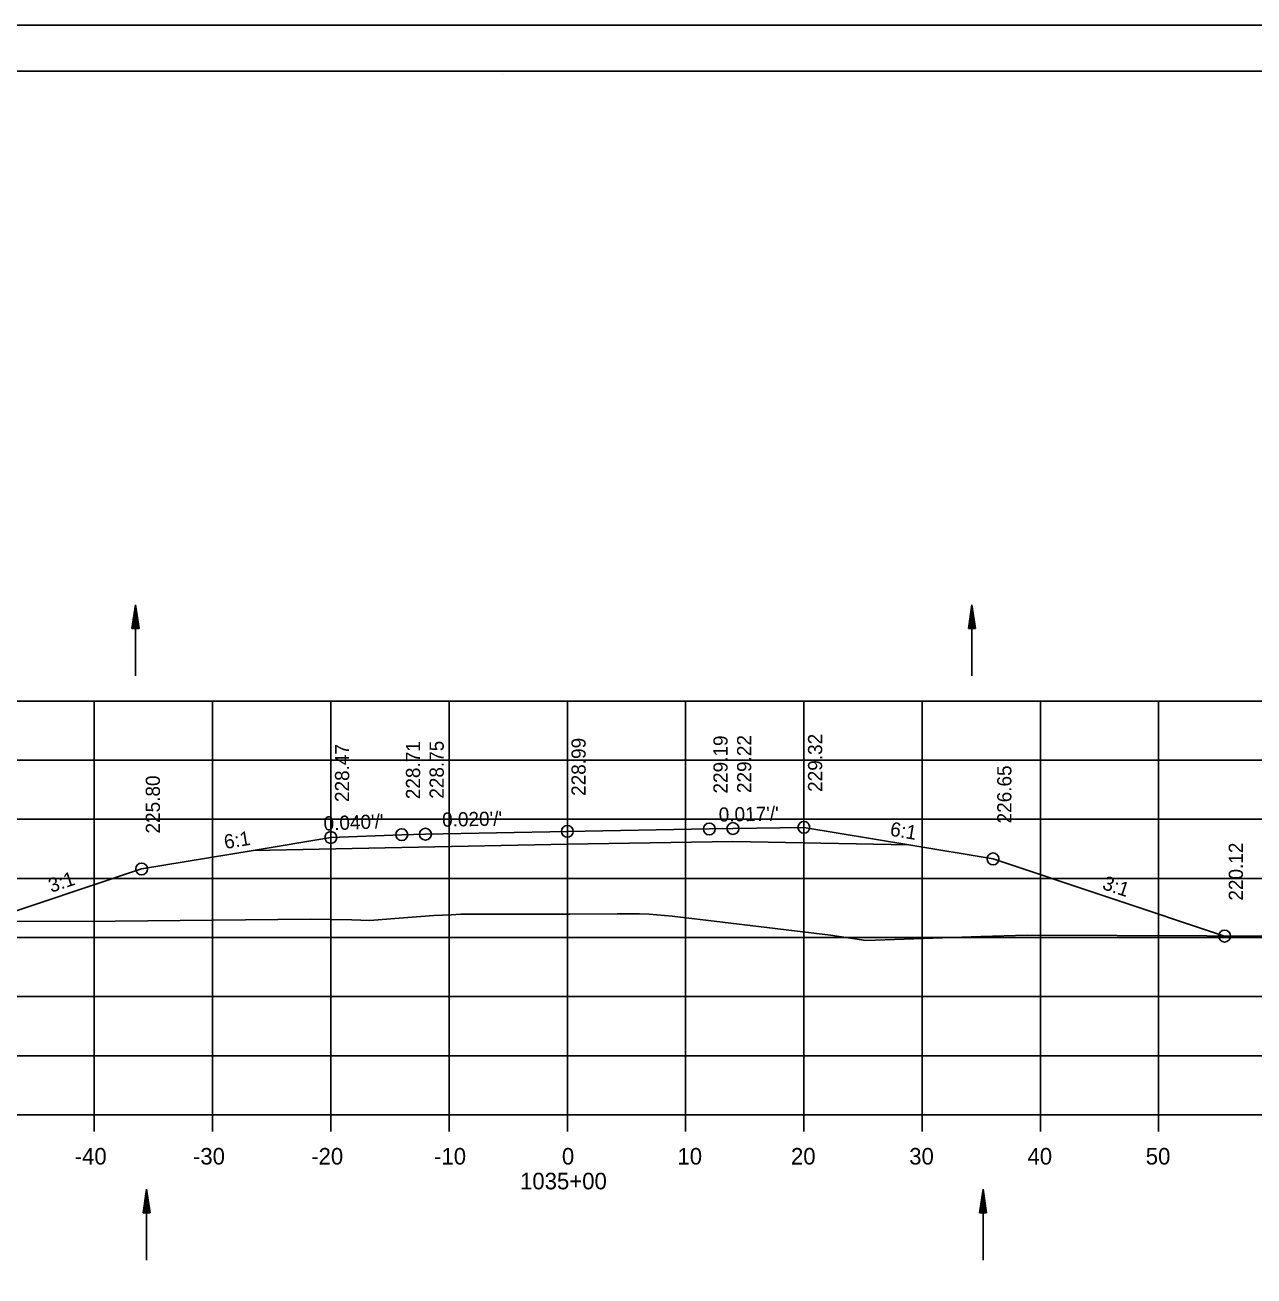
# Model space of a CAD drawing. Extents: x 1386544 to 1388153, y 379785 to 390999.
# Drawn here: x 1387313.8 to 1387417.7, y 386199.7 to 386305.5 of the extents above; entities that cross this region are included whole.
import ezdxf

# ---------------------------------------------------------------- set-up
doc = ezdxf.new("R2010")
doc.units = 0
for name, color, linetype in [('R_Alt Surface', 7, 'Continuous'), ('R_Axis', 7, 'Continuous'), ('R_Axis Annot', 7, 'Continuous'), ('R_Border', 7, 'Continuous'), ('R_Exist Surface', 7, 'Continuous'), ('R_Fin Surface', 7, 'Continuous'), ('R_Grid', 7, 'Continuous'), ('R_No Plot', 7, 'Continuous'), ('R_Water', 7, 'Continuous'), ('R_Xsect Elev', 7, 'Continuous'), ('R_Xsect Slope', 7, 'Continuous')]:
    doc.layers.add(name, color=color, linetype=linetype)

msp = doc.modelspace()

# ---------------------------------------------------------------- linework, layer by layer
at = {"layer": 'R_Alt Surface'}
msp.add_lwpolyline([(1387333.11, 386235.69), (1387345.68, 386235.94), (1387359.68, 386236.22), (1387373.68, 386236.45), (1387388.56, 386236.16)], dxfattribs=at)
at = {"layer": 'R_Axis'}
for p, q in [((1387209.68, 386213.32), (1387509.68, 386213.32)), ((1387319.68, 386211.92), (1387319.68, 386213.32)), ((1387329.68, 386211.92), (1387329.68, 386213.32)), ((1387339.68, 386211.92), (1387339.68, 386213.32)), ((1387349.68, 386211.92), (1387349.68, 386213.32)), ((1387359.68, 386211.92), (1387359.68, 386213.32)), ((1387369.68, 386211.92), (1387369.68, 386213.32)), ((1387379.68, 386211.92), (1387379.68, 386213.32)), ((1387389.68, 386211.92), (1387389.68, 386213.32)), ((1387399.68, 386211.92), (1387399.68, 386213.32)), ((1387409.68, 386211.92), (1387409.68, 386213.32))]:
    msp.add_line(p, q, dxfattribs=at)
at = {"layer": 'R_Border'}
for p, q in [((1387201.68, 386301.61), (1387517.86, 386301.61)), ((1387354.2, 386301.35), (1387354.2, 386301.35)), ((1387354.2, 386301.35), (1387354.2, 386301.35))]:
    msp.add_line(p, q, dxfattribs=at)
at = {"layer": 'R_Exist Surface'}
msp.add_lwpolyline([(1387304.53, 386229.64), (1387321.45, 386229.69), (1387337.97, 386229.87), (1387341.46, 386229.82), (1387342.98, 386229.77), (1387344.73, 386229.91), (1387348.4, 386230.19), (1387349.86, 386230.24), (1387350.66, 386230.29), (1387359.9, 386230.3), (1387363.89, 386230.31), (1387365.79, 386230.31), (1387366.61, 386230.29), (1387368.54, 386230.14), (1387372.8, 386229.62), (1387381.93, 386228.53), (1387384.92, 386228.07), (1387394.64, 386228.41), (1387398.55, 386228.51), (1387413.75, 386228.45), (1387429.44, 386228.37)], dxfattribs=at)
at = {"layer": 'R_Fin Surface'}
msp.add_lwpolyline([(1387310.28, 386229.65), (1387323.68, 386234.12), (1387333.11, 386235.69), (1387339.68, 386236.78), (1387345.68, 386237.02), (1387347.68, 386237.06), (1387359.68, 386237.3), (1387371.68, 386237.5), (1387373.68, 386237.54), (1387379.68, 386237.64), (1387388.56, 386236.16), (1387395.68, 386234.97), (1387415.26, 386228.44)], dxfattribs=at)
at = {"layer": 'R_Grid'}
for p, q in [((1387209.68, 386248.32), (1387509.68, 386248.32)), ((1387319.68, 386213.32), (1387319.68, 386248.32)), ((1387329.68, 386213.32), (1387329.68, 386248.32)), ((1387339.68, 386213.32), (1387339.68, 386248.32)), ((1387349.68, 386213.32), (1387349.68, 386248.32)), ((1387359.68, 386213.32), (1387359.68, 386248.32)), ((1387369.68, 386213.32), (1387369.68, 386248.32)), ((1387379.68, 386213.32), (1387379.68, 386248.32)), ((1387389.68, 386213.32), (1387389.68, 386248.32)), ((1387399.68, 386213.32), (1387399.68, 386248.32)), ((1387409.68, 386213.32), (1387409.68, 386248.32)), ((1387209.68, 386243.32), (1387509.68, 386243.32)), ((1387209.68, 386238.32), (1387509.68, 386238.32)), ((1387209.68, 386233.32), (1387509.68, 386233.32)), ((1387209.68, 386228.32), (1387509.68, 386228.32)), ((1387209.68, 386223.32), (1387509.68, 386223.32)), ((1387209.68, 386218.32), (1387509.68, 386218.32)), ((1387209.68, 386213.32), (1387509.68, 386213.32))]:
    msp.add_line(p, q, dxfattribs=at)
at = {"layer": 'R_No Plot'}
msp.add_line((1387189.28, 386305.5), (1387522.61, 386305.5), dxfattribs=at)
for points in [[(1387189.27, 386305.5), (1387522.61, 386305.5), (1387522.61, 386092.17), (1387189.27, 386092.17)], [(1387435.6, 386301.61), (1387455.22, 386301.61), (1387455.22, 386291.73), (1387471.33, 386291.73), (1387494.53, 386291.73), (1387494.53, 386267.4), (1387517.86, 386267.4), (1387517.86, 386096.15), (1387201.68, 386096.15), (1387201.68, 386301.61)]]:
    msp.add_lwpolyline(points, close=True, dxfattribs=at)
for centre in [(1387359.68, 386237.3), (1387371.68, 386237.5), (1387373.68, 386237.54), (1387379.68, 386237.64), (1387339.68, 386236.78), (1387345.68, 386237.02), (1387347.68, 386237.06), (1387323.68, 386234.12), (1387395.68, 386234.97), (1387415.26, 386228.44)]:
    msp.add_circle(centre, 0.5, dxfattribs=at)
at = {"layer": 'R_Water'}
for p, q in [((1387322.86, 386254.45), (1387323.16, 386256.45)), ((1387322.86, 386254.45), (1387323.16, 386256.45)), ((1387322.91, 386254.45), (1387323.16, 386256.12)), ((1387322.91, 386254.45), (1387323.16, 386256.12)), ((1387322.97, 386254.45), (1387323.16, 386255.78)), ((1387322.97, 386254.45), (1387323.16, 386255.78)), ((1387323.16, 386250.45), (1387323.16, 386256.45)), ((1387323.46, 386254.45), (1387323.16, 386256.45)), ((1387323.46, 386254.45), (1387323.16, 386256.45)), ((1387323.41, 386254.45), (1387323.16, 386256.12)), ((1387323.41, 386254.45), (1387323.16, 386256.12)), ((1387323.36, 386254.45), (1387323.16, 386255.78)), ((1387323.36, 386254.45), (1387323.16, 386255.78)), ((1387393.59, 386254.45), (1387393.89, 386256.45)), ((1387393.59, 386254.45), (1387393.89, 386256.45)), ((1387393.64, 386254.45), (1387393.89, 386256.12)), ((1387393.64, 386254.45), (1387393.89, 386256.12)), ((1387393.7, 386254.45), (1387393.89, 386255.78)), ((1387393.7, 386254.45), (1387393.89, 386255.78)), ((1387393.89, 386250.45), (1387393.89, 386256.45)), ((1387394.19, 386254.45), (1387393.89, 386256.45)), ((1387394.19, 386254.45), (1387393.89, 386256.45)), ((1387394.14, 386254.45), (1387393.89, 386256.12)), ((1387394.14, 386254.45), (1387393.89, 386256.12)), ((1387394.09, 386254.45), (1387393.89, 386255.78)), ((1387394.09, 386254.45), (1387393.89, 386255.78)), ((1387323.02, 386254.45), (1387323.16, 386255.44)), ((1387323.02, 386254.45), (1387323.16, 386255.44)), ((1387323.07, 386254.45), (1387323.16, 386255.1)), ((1387323.07, 386254.45), (1387323.16, 386255.1)), ((1387323.12, 386254.45), (1387323.16, 386254.77)), ((1387323.12, 386254.45), (1387323.16, 386254.77)), ((1387323.31, 386254.45), (1387323.16, 386255.44)), ((1387323.31, 386254.45), (1387323.16, 386255.44)), ((1387323.26, 386254.45), (1387323.16, 386255.1)), ((1387323.26, 386254.45), (1387323.16, 386255.1)), ((1387323.21, 386254.45), (1387323.16, 386254.77)), ((1387323.21, 386254.45), (1387323.16, 386254.77)), ((1387393.75, 386254.45), (1387393.89, 386255.44)), ((1387393.75, 386254.45), (1387393.89, 386255.44)), ((1387393.8, 386254.45), (1387393.89, 386255.1)), ((1387393.8, 386254.45), (1387393.89, 386255.1)), ((1387393.85, 386254.45), (1387393.89, 386254.77)), ((1387393.85, 386254.45), (1387393.89, 386254.77)), ((1387394.04, 386254.45), (1387393.89, 386255.44)), ((1387394.04, 386254.45), (1387393.89, 386255.44)), ((1387393.99, 386254.45), (1387393.89, 386255.1)), ((1387393.99, 386254.45), (1387393.89, 386255.1)), ((1387393.94, 386254.45), (1387393.89, 386254.77)), ((1387393.94, 386254.45), (1387393.89, 386254.77)), ((1387322.86, 386254.45), (1387323.46, 386254.45)), ((1387322.86, 386254.45), (1387323.46, 386254.45)), ((1387393.59, 386254.45), (1387394.19, 386254.45)), ((1387393.59, 386254.45), (1387394.19, 386254.45)), ((1387323.8, 386205.04), (1387324.1, 386207.04)), ((1387323.8, 386205.04), (1387324.1, 386207.04)), ((1387324.1, 386201.04), (1387324.1, 386207.04)), ((1387324.4, 386205.04), (1387324.1, 386207.04)), ((1387324.4, 386205.04), (1387324.1, 386207.04)), ((1387394.53, 386205.04), (1387394.83, 386207.04)), ((1387394.53, 386205.04), (1387394.83, 386207.04)), ((1387394.83, 386201.04), (1387394.83, 386207.04)), ((1387395.13, 386205.04), (1387394.83, 386207.04)), ((1387395.13, 386205.04), (1387394.83, 386207.04)), ((1387323.85, 386205.04), (1387324.1, 386206.7)), ((1387323.85, 386205.04), (1387324.1, 386206.7)), ((1387323.9, 386205.04), (1387324.1, 386206.36)), ((1387323.9, 386205.04), (1387324.1, 386206.36)), ((1387323.95, 386205.04), (1387324.1, 386206.03)), ((1387323.95, 386205.04), (1387324.1, 386206.03)), ((1387324.35, 386205.04), (1387324.1, 386206.7)), ((1387324.35, 386205.04), (1387324.1, 386206.7)), ((1387324.3, 386205.04), (1387324.1, 386206.36)), ((1387324.3, 386205.04), (1387324.1, 386206.36)), ((1387324.25, 386205.04), (1387324.1, 386206.03)), ((1387324.25, 386205.04), (1387324.1, 386206.03)), ((1387394.58, 386205.04), (1387394.83, 386206.7)), ((1387394.58, 386205.04), (1387394.83, 386206.7)), ((1387394.63, 386205.04), (1387394.83, 386206.36)), ((1387394.63, 386205.04), (1387394.83, 386206.36)), ((1387394.68, 386205.04), (1387394.83, 386206.03)), ((1387394.68, 386205.04), (1387394.83, 386206.03)), ((1387395.08, 386205.04), (1387394.83, 386206.7)), ((1387395.08, 386205.04), (1387394.83, 386206.7)), ((1387395.03, 386205.04), (1387394.83, 386206.36)), ((1387395.03, 386205.04), (1387394.83, 386206.36)), ((1387394.98, 386205.04), (1387394.83, 386206.03)), ((1387394.98, 386205.04), (1387394.83, 386206.03)), ((1387323.8, 386205.04), (1387324.4, 386205.04)), ((1387323.8, 386205.04), (1387324.4, 386205.04)), ((1387324, 386205.04), (1387324.1, 386205.69)), ((1387324, 386205.04), (1387324.1, 386205.69)), ((1387324.05, 386205.04), (1387324.1, 386205.35)), ((1387324.05, 386205.04), (1387324.1, 386205.35)), ((1387324.19, 386205.04), (1387324.1, 386205.69)), ((1387324.19, 386205.04), (1387324.1, 386205.69)), ((1387324.14, 386205.04), (1387324.1, 386205.35)), ((1387324.14, 386205.04), (1387324.1, 386205.35)), ((1387394.53, 386205.04), (1387395.13, 386205.04)), ((1387394.53, 386205.04), (1387395.13, 386205.04)), ((1387394.73, 386205.04), (1387394.83, 386205.69)), ((1387394.73, 386205.04), (1387394.83, 386205.69)), ((1387394.78, 386205.04), (1387394.83, 386205.35)), ((1387394.78, 386205.04), (1387394.83, 386205.35)), ((1387394.93, 386205.04), (1387394.83, 386205.69)), ((1387394.93, 386205.04), (1387394.83, 386205.69)), ((1387394.87, 386205.04), (1387394.83, 386205.35)), ((1387394.87, 386205.04), (1387394.83, 386205.35))]:
    msp.add_line(p, q, dxfattribs=at)

# ---------------------------------------------------------------- texts
at = {"layer": 'R_Axis Annot'}
for s, p in [('-40', (1387318.02, 386209.12)), ('-30', (1387328.02, 386209.12)), ('-20', (1387338.02, 386209.12)), ('-10', (1387348.41, 386209.12)), ('0', (1387359.22, 386209.12)), ('10', (1387368.99, 386209.12)), ('20', (1387378.59, 386209.12)), ('30', (1387388.59, 386209.12)), ('40', (1387398.59, 386209.12)), ('50', (1387408.59, 386209.12)), ('1035+00', (1387355.68, 386207.02))]:
    msp.add_text(s, height=1.4, dxfattribs=at).set_placement(p)
at = {"layer": 'R_Xsect Elev'}
for s, p in [('228.99', (1387361.23, 386240.3)), ('229.19', (1387373.23, 386240.5)), ('229.22', (1387375.23, 386240.54)), ('229.32', (1387381.23, 386240.64)), ('228.47', (1387341.23, 386239.78)), ('228.71', (1387347.23, 386240.02)), ('228.75', (1387349.23, 386240.06)), ('225.80', (1387325.23, 386237.12)), ('226.65', (1387397.23, 386237.97)), ('220.12', (1387416.81, 386231.44))]:
    msp.add_text(s, height=1.2, rotation=90, dxfattribs=at).set_placement(p)
at = {"layer": 'R_Xsect Slope'}
for s, rotation, p in [("0.040'/'", 2.2906, (1387339.09, 386237.36)), ("0.020'/'", 1.1458, (1387349.1, 386237.69)), ("0.017'/'", 0.9545, (1387372.49, 386238.12)), ('6:1', 350.5377, (1387386.91, 386236.94)), ('6:1', 9.4623, (1387330.75, 386235.8)), ('3:1', 18.4349, (1387316.03, 386232.1)), ('3:1', 341.5651, (1387404.84, 386232.44))]:
    msp.add_text(s, height=1.2, rotation=rotation, dxfattribs=at).set_placement(p)

doc.saveas('drawing.dxf')
